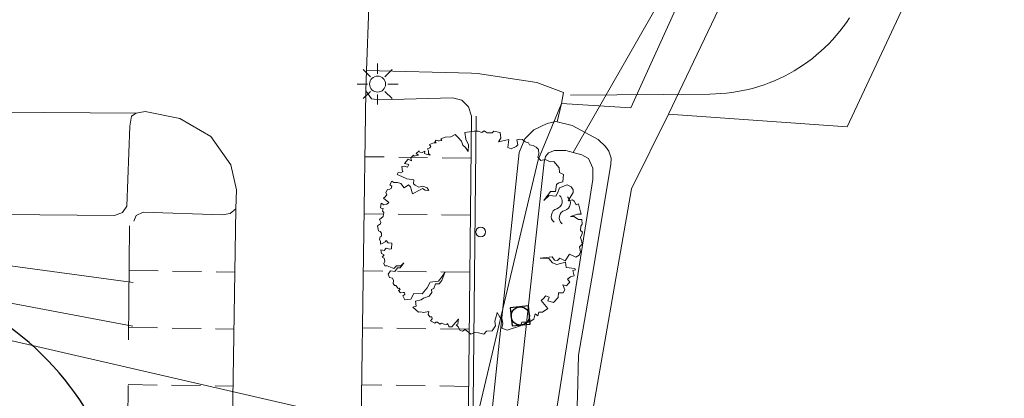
# Model space of a CAD drawing. Header units: metres. Extents: x 174282 to 175177, y 462028 to 462851.
# Tile 612 of 636: x 174434 to 174477, y 462626 to 462643. Entities that reach past the tile are written whole.
import ezdxf

# ---------------------------------------------------------------- set-up
doc = ezdxf.new("R2010")
doc.units = ezdxf.units.M
doc.linetypes.add('HIDDEN2', pattern=[4.7625, 3.175, -1.5875])
doc.linetypes.add('VH-TROTTOIRBAND', pattern=[15, 5, -2, 2, -2, 2, -2])
for name, color, linetype, lineweight in [('B-ME-GR-BOOM-S', 8, 'Continuous', 20), ('B-ME-VH-KANTOPSLUITING_TROTTOIRBAND-G', 8, 'VH-TROTTOIRBAND', 20), ('B-WE-IE-MEUBILAIR_WEGMEUBILAIR-LICHTMAST-S', 8, 'Continuous', 20), ('B-WE-OG-TERREIN_GROEN-G', 8, 'Continuous', 20), ('B-WE-OG-WEG_ONVERHARD-G', 8, 'Continuous', 20), ('B-WE-OG-WEG_VERHARD_OPEN -G', 8, 'Continuous', 20), ('B-WE-RI-VWA_RIOOLPUT_INSPECTIEPUT-S', 8, 'Continuous', 20), ('B-WE-WH-DUIKER-G', 8, 'Continuous', 20), ('B-WE-WH-WATER-S', 252, 'Continuous', 20), ('B-WE-WH-WATERGANG_SLOOT_BODEM-G', 8, 'Continuous', 20), ('B-WE-WH-WATERGANG_SLOOT_INSTEEK-G', 8, 'Continuous', 20), ('B-XX-KG-GRENS_PERCEEL-G', 213, 'Continuous', 20), ('N-WE-AL-WERKGRENS-G', 173, 'AL-WERKGRENS', 20)]:
    doc.layers.add(name, color=color, linetype=linetype, lineweight=lineweight)
doc.layers.add('B-ME-VH-KANTOPSLUITING_OPSLUITBAND-G', color=8, linetype='Continuous')
doc.linetypes.add('AL-WERKGRENS', pattern='A,10,[106,Afdeling.shx,S=1,R=0,X=0,Y=0],-2', length=12)

# ---------------------------------------------------------------- blocks, each defined once
blk = doc.blocks.new('B-SRI-PUT_VWA-SO')
at = {"flags": 128}
blk.add_lwpolyline([(-2, 2), (2, 2), (2, -2), (-2, -2)], close=True, dxfattribs=at)
at = {"lineweight": -3, "flags": 128}
blk.add_lwpolyline([(2, -2), (2, 2), (-2, 2), (-2, -2)], close=True, dxfattribs=at)
at = {"lineweight": -3}
blk.add_circle((0, 0), 2, dxfattribs=at)
blk = doc.blocks.new('water')
at = {"linetype": 'Continuous'}
for centre, radius, start, end in [((0.3, -0.161), 0.34, 28.1378, 151.8316), ((0.9, 0.149), 0.335, 206.4586, 333.511), ((0.3, -0.52), 0.34, 28.1378, 151.8317), ((0.9, -0.211), 0.335, 206.4585, 333.511)]:
    blk.add_arc(centre, radius, start, end, dxfattribs=at)
blk = doc.blocks.new('Lichtmast bestaand')
for p, q in [((0, 0.45), (0, 0.9)), ((-0.318, 0.318), (-0.636, 0.636)), ((0.318, 0.318), (0.636, 0.636)), ((-0.45, 0), (-0.9, 0)), ((0.45, 0), (0.9, 0)), ((-0.318, -0.318), (-0.636, -0.636)), ((0.318, -0.318), (0.636, -0.636)), ((0, -0.9), (0, -0.45))]:
    blk.add_line(p, q)
blk.add_circle((0, 0), 0.35)
blk = doc.blocks.new('boom')
blk.add_lwpolyline([(-0.306, 1.961), (-0.368, 2.058), (-0.435, 2.112), (-0.463, 2.207), (-0.553, 2.308), (-0.621, 2.376), (-0.727, 2.32), (-0.864, 2.305), (-0.973, 2.267), (-0.946, 2.228), (-1.009, 2.216), (-1.034, 2.222), (-1.086, 2.235), (-1.118, 2.198), (-1.085, 2.17), (-1.135, 2.17), (-1.165, 2.165), (-1.249, 2.129), (-1.214, 2.084), (-1.238, 2.046), (-1.295, 2.022), (-1.272, 1.977), (-1.266, 1.907), (-1.229, 1.873), (-1.33, 1.894), (-1.364, 1.911), (-1.358, 1.967), (-1.424, 1.937), (-1.482, 1.941), (-1.494, 1.977), (-1.573, 1.911), (-1.514, 1.868), (-1.571, 1.86), (-1.616, 1.843), (-1.638, 1.866), (-1.702, 1.804), (-1.68, 1.732), (-1.763, 1.769), (-1.851, 1.663), (-1.746, 1.645), (-1.784, 1.578), (-1.855, 1.599), (-1.919, 1.596), (-1.901, 1.476), (-1.89, 1.472), (-1.943, 1.437), (-2.007, 1.451), (-2.028, 1.401), (-1.919, 1.352), (-1.795, 1.296), (-1.625, 1.267), (-1.636, 1.168), (-1.59, 1.14), (-1.505, 1.094), (-1.41, 1.112), (-1.304, 1.077), (-1.262, 1.006), (-1.35, 1.02), (-1.417, 1.059), (-1.474, 1.024), (-1.661, 0.925), (-1.707, 1.101), (-1.753, 1.144), (-1.862, 1.073), (-1.94, 1.179), (-2.021, 1.207), (-2.113, 1.207), (-2.158, 1.234), (-2.208, 1.146), (-2.162, 1.112), (-2.18, 1.055), (-2.212, 1.041), (-2.265, 1.033), (-2.306, 0.96), (-2.286, 0.9), (-2.335, 0.851), (-2.364, 0.826), (-2.236, 0.72), (-2.282, 0.678), (-2.353, 0.66), (-2.42, 0.699), (-2.441, 0.586), (-2.424, 0.579), (-2.374, 0.568), (-2.385, 0.505), (-2.357, 0.473), (-2.374, 0.374), (-2.466, 0.304), (-2.427, 0.237), (-2.438, 0.201), (-2.508, 0.152), (-2.487, 0.025), (-2.448, 0.011), (-2.416, -0.03), (-2.416, -0.106), (-2.443, -0.123), (-2.461, -0.177), (-2.438, -0.234), (-2.434, -0.297), (-2.398, -0.283), (-2.323, -0.243), (-2.296, -0.208), (-2.247, -0.266), (-2.163, -0.274), (-2.171, -0.412), (-2.219, -0.422), (-2.296, -0.394), (-2.347, -0.449), (-2.426, -0.437), (-2.417, -0.522), (-2.345, -0.554), (-2.394, -0.611), (-2.349, -0.64), (-2.333, -0.71), (-2.356, -0.767), (-2.336, -0.825), (-2.272, -0.825), (-2.11, -0.89), (-2.05, -0.829), (-1.946, -0.822), (-1.868, -0.756), (-1.955, -0.876), (-2.026, -0.876), (-2.085, -0.967), (-2.197, -0.946), (-2.251, -1.03), (-2.215, -1.113), (-2.147, -1.127), (-2.12, -1.183), (-2.127, -1.255), (-2.094, -1.306), (-2.061, -1.302), (-2.033, -1.348), (-2.006, -1.374), (-1.983, -1.367), (-1.962, -1.403), (-1.997, -1.424), (-1.953, -1.481), (-1.882, -1.474), (-1.851, -1.476), (-1.845, -1.524), (-1.87, -1.536), (-1.895, -1.555), (-1.843, -1.651), (-1.701, -1.637), (-1.625, -1.496), (-1.42, -1.506), (-1.305, -1.364), (-1.232, -1.225), (-1.027, -1.195), (-0.934, -1.083), (-0.871, -0.99), (-0.948, -1.181), (-1.013, -1.263), (-1.101, -1.266), (-1.142, -1.378), (-1.196, -1.405), (-1.185, -1.473), (-1.253, -1.566), (-1.395, -1.61), (-1.449, -1.652), (-1.586, -1.684), (-1.573, -1.806), (-1.652, -1.831), (-1.513, -1.953), (-1.464, -1.942), (-1.39, -1.959), (-1.264, -1.937), (-1.274, -2.008), (-1.235, -2.069), (-1.186, -2.065), (-1.18, -2.117), (-1.22, -2.165), (-1.117, -2.22), (-1.092, -2.199), (-1.051, -2.2), (-0.996, -2.244), (-0.95, -2.22), (-0.889, -2.242), (-0.82, -2.253), (-0.803, -2.226), (-0.774, -2.286), (-0.778, -2.307), (-0.7, -2.313), (-0.656, -2.253), (-0.548, -2.129), (-0.536, -2.119), (-0.558, -2.244), (-0.597, -2.263), (-0.551, -2.31), (-0.496, -2.403), (-0.445, -2.42), (-0.374, -2.376), (-0.241, -2.488), (-0.139, -2.448), (-0.054, -2.458), (0.079, -2.488), (0.143, -2.414), (0.279, -2.41), (0.36, -2.285), (0.345, -2.174), (0.378, -2.06), (0.398, -1.962), (0.464, -2.078), (0.52, -2.139), (0.537, -2.233), (0.512, -2.34), (0.649, -2.392), (0.966, -2.288), (1, -2.2), (1.182, -2.196), (1.293, -2.127), (1.326, -1.996), (1.392, -2.04), (1.416, -1.957), (1.509, -1.957), (1.632, -1.867), (1.476, -1.669), (1.524, -1.633), (1.587, -1.556), (1.665, -1.591), (1.632, -1.675), (1.776, -1.718), (1.89, -1.594), (1.896, -1.48), (2.008, -1.48), (2.048, -1.413), (2.001, -1.286), (2.093, -1.311), (2.13, -1.261), (2.173, -1.221), (2.115, -1.149), (2.183, -1.097), (2.272, -1.07), (2.24, -0.943), (2.305, -0.92), (2.292, -0.893), (2.081, -0.866), (2.068, -0.739), (1.854, -0.791), (1.745, -0.756), (1.657, -0.644), (1.451, -0.639), (1.737, -0.604), (1.796, -0.689), (1.868, -0.692), (1.928, -0.642), (2.059, -0.701), (2.16, -0.545), (2.316, -0.611), (2.398, -0.567), (2.429, -0.488), (2.404, -0.359), (2.471, -0.297), (2.466, -0.241), (2.431, -0.135), (2.459, -0.065), (2.481, -0.007), (2.426, 0.037), (2.442, 0.142), (2.47, 0.191), (2.459, 0.307), (2.381, 0.305), (2.265, 0.379), (2.183, 0.379), (2.359, 0.432), (2.445, 0.432), (2.431, 0.49), (2.38, 0.684), (2.326, 0.664), (2.275, 0.75), (2.232, 0.785), (2.131, 0.758), (2.255, 0.957), (2.248, 1.027), (2.201, 1.097), (2.107, 1.144), (1.916, 1.078), (1.877, 0.961), (1.83, 0.871), (1.67, 0.887), (1.534, 0.766), (1.698, 0.984), (1.819, 0.988), (1.846, 1.152), (1.901, 1.199), (1.998, 1.222), (2.017, 1.395), (1.921, 1.451), (1.912, 1.565), (1.781, 1.717), (1.703, 1.707), (1.57, 1.761), (1.462, 1.741), (1.394, 1.825), (1.413, 1.903), (1.408, 2.006), (1.348, 2.066), (1.28, 2.106), (1.188, 2.124), (1.164, 2.17), (1.084, 2.192), (1.018, 2.25), (0.943, 2.259), (0.878, 2.242), (0.903, 2.124), (0.864, 2.085), (0.746, 2.021), (0.662, 2.06), (0.684, 2.248), (0.437, 2.192), (0.495, 2.286), (0.471, 2.423), (0.319, 2.457), (0.279, 2.413), (0.157, 2.413), (0.083, 2.462), (0.029, 2.418), (-0.057, 2.455), (-0.162, 2.452), (-0.386, 2.425), (-0.359, 2.258), (-0.299, 2.118), (-0.306, 1.961)])
blk.add_circle((0, 0), 0.12)

msp = doc.modelspace()

# ---------------------------------------------------------------- linework, layer by layer
at = {"layer": 'B-ME-VH-KANTOPSLUITING_OPSLUITBAND-G'}
msp.add_arc((174425.918, 462618.86), 12.717, 11.8207, 66.1291, dxfattribs=at)
at = {"layer": 'B-ME-VH-KANTOPSLUITING_TROTTOIRBAND-G'}
msp.add_line((174438.644, 462633.585), (174438.532, 462619.603), dxfattribs=at)
at = {"layer": 'B-WE-OG-TERREIN_GROEN-G'}
msp.add_line((174430.904, 462632.183), (174438.808, 462631.109), dxfattribs=at)
for points in [[(174457.661, 462639.427), (174457.566, 462638.943), (174457.381, 462638.147)], [(174438.833, 462633.792), (174438.933, 462634.033), (174439.242, 462634.192), (174442.708, 462634.067), (174443.058, 462634.133), (174443.3, 462634.333), (174443.333, 462635.167), (174443.092, 462636.258), (174442.208, 462637.508), (174440.858, 462638.292), (174439.333, 462638.592), (174438.942, 462638.533), (174438.733, 462638.4), (174438.658, 462637.958), (174438.533, 462634.442), (174438.342, 462634.167), (174437.992, 462634.033), (174431.433, 462634.1), (174431.192, 462634.267), (174431.058, 462634.55)], [(174430.808, 462630.7), (174438.791, 462629.191)]]:
    msp.add_lwpolyline(points, dxfattribs=at)
at = {"layer": 'B-WE-OG-WEG_ONVERHARD-G'}
msp.add_line((174457.964, 462639.313), (174464.075, 462639.365), dxfattribs=at)
at = {"layer": 'B-WE-OG-WEG_VERHARD_OPEN -G'}
for p, q in [((174449.125, 462643.167), (174449.03, 462640.392)), ((174449.03, 462640.392), (174449, 462639.508)), ((174453.623, 462640.274), (174449.03, 462640.392)), ((174449, 462639.508), (174448.596, 462611.541)), ((174431.165, 462638.584), (174438.942, 462638.533)), ((174443.3, 462634.333), (174443.067, 462618.758))]:
    msp.add_line(p, q, dxfattribs=at)
at = {"layer": 'B-WE-OG-WEG_VERHARD_OPEN -G', "linetype": 'HIDDEN2', "ltscale": 0.4}
for p, q in [((174453.614, 462636.55), (174448.958, 462636.617)), ((174453.588, 462634.05), (174448.922, 462634.117)), ((174438.628, 462631.628), (174443.258, 462631.558)), ((174453.562, 462631.55), (174448.886, 462631.618)), ((174438.608, 462629.128), (174443.221, 462629.059)), ((174453.536, 462629.05), (174448.85, 462629.118)), ((174438.588, 462626.628), (174443.184, 462626.559)), ((174453.51, 462626.55), (174448.814, 462626.618))]:
    msp.add_line(p, q, dxfattribs=at)
at = {"layer": 'B-WE-OG-WEG_VERHARD_OPEN -G'}
for points in [[(174470.187, 462642.705), (174470.052, 462642.504), (174469.91, 462642.308), (174469.762, 462642.116), (174469.608, 462641.93), (174469.448, 462641.748), (174469.282, 462641.572), (174469.11, 462641.402), (174468.933, 462641.237), (174468.75, 462641.079), (174468.563, 462640.926), (174468.37, 462640.78), (174468.172, 462640.64), (174467.97, 462640.507), (174467.764, 462640.381), (174467.554, 462640.261), (174467.339, 462640.149), (174467.122, 462640.043), (174466.901, 462639.945), (174466.676, 462639.855), (174466.449, 462639.771), (174466.219, 462639.696), (174465.987, 462639.628), (174465.753, 462639.567), (174465.517, 462639.515), (174465.279, 462639.47), (174465.04, 462639.433), (174464.8, 462639.404), (174464.559, 462639.383), (174464.317, 462639.37), (174464.075, 462639.365)], [(174457.661, 462639.427), (174456.492, 462639.867), (174453.892, 462640.267), (174453.623, 462640.274)], [(174449, 462639.508), (174449.242, 462639.158), (174449.608, 462639.108), (174452.8, 462639.2), (174453.208, 462639.1), (174453.5, 462638.808), (174453.633, 462638.392)], [(174450.466, 462611.325), (174452.408, 462611.308), (174452.982, 462611.361), (174453.407, 462611.495), (174453.558, 462611.859), (174453.833, 462638.39)], [(174450.468, 462611.525), (174452.4, 462611.508), (174452.942, 462611.558), (174453.258, 462611.658), (174453.358, 462611.9), (174453.633, 462638.392)]]:
    msp.add_lwpolyline(points, dxfattribs=at)
at = {"layer": 'B-WE-WH-DUIKER-G'}
msp.add_line((174464.407, 462647.877), (174458.08, 462636.804), dxfattribs=at)
at = {"layer": 'B-WE-WH-WATERGANG_SLOOT_BODEM-G'}
msp.add_lwpolyline([(174457.754, 462611.836), (174457.711, 462611.944), (174457.458, 462612.569), (174457.007, 462615.796), (174456.963, 462616.797), (174457.046, 462619.719), (174457.076, 462622.668), (174457.177, 462624.376), (174458.952, 462635.617), (174458.95, 462636.111), (174458.762, 462636.537), (174458.468, 462636.696), (174458.08, 462636.804), (174457.76, 462636.894), (174457.266, 462636.892), (174457, 462636.784), (174456.867, 462636.624), (174456.815, 462636.383), (174455.535, 462624.637), (174455.393, 462623.222), (174455.396, 462622.435), (174455.413, 462621.154), (174455.46, 462619.313), (174455.491, 462618.735)], dxfattribs=at)
at = {"layer": 'B-WE-WH-WATERGANG_SLOOT_INSTEEK-G'}
for points in [[(174454.624, 462619.288), (174454.516, 462620.312), (174454.486, 462625.102), (174455.725, 462636.795), (174455.964, 462637.396), (174456.363, 462637.798), (174456.949, 462638.08), (174457.322, 462638.161), (174457.381, 462638.147)], [(174457.381, 462638.147), (174458.043, 462637.99), (174458.416, 462637.786), (174459.179, 462637.367), (174459.501, 462637.062), (174459.648, 462636.862), (174459.742, 462636.555), (174459.73, 462636.275), (174458.894, 462631.295), (174458.318, 462627.918), (174458.271, 462626.103), (174458.075, 462621.083), (174458.158, 462618.208), (174458.742, 462614.533), (174458.84, 462614.326)]]:
    msp.add_lwpolyline(points, dxfattribs=at)
at = {"layer": 'B-XX-KG-GRENS_PERCEEL-G', "flags": 128}
for points in [[(174462.264, 462638.476), (174464.307, 462642.758), (174482.649, 462681.315), (174493.701, 462704.293), (174494.208, 462707.354), (174494.171, 462709.265)], [(174502.75, 462705.677), (174473.433, 462645.092), (174470.089, 462637.928)], [(174461.363, 462646.734), (174464.167, 462646.617), (174460.614, 462638.76), (174457.566, 462638.943), (174456.551, 462636.476), (174453.785, 462624.827), (174453.461, 462623.344), (174455.065, 462609.715)], [(174459.944, 462611.143), (174459.16, 462618.808), (174458.733, 462624.254), (174460.633, 462635.215), (174462.264, 462638.476)], [(174470.089, 462637.928), (174462.264, 462638.476)]]:
    msp.add_lwpolyline(points, dxfattribs=at)
at = {"layer": 'N-WE-AL-WERKGRENS-G', "flags": 128}
msp.add_lwpolyline([(174681.597, 462243.513), (174681.058, 462261.019), (174682.966, 462284.801), (174683.583, 462297.765), (174686.249, 462320.652), (174688.507, 462336.11), (174690.024, 462341.923), (174715.341, 462404.33), (174717.601, 462411.68), (174737.648, 462460.859), (174741.719, 462470.505), (174748.817, 462487.359), (174674.443, 462494.014, 0.041999), (174666.058, 462494.058), (174643.597, 462492.288, -0.021198), (174639.362, 462492.134), (174613.916, 462492.29), (174609.223, 462496.26), (174608.958, 462517.183), (174610.596, 462533.728), (174610.954, 462546.926), (174609.538, 462546.926), (174609.558, 462563.215), (174618.404, 462564.584), (174617.882, 462574.521), (174609.659, 462573.696), (174609.196, 462609.694), (174614.486, 462610.527), (174612.971, 462619.974), (174609.088, 462619.531), (174608.927, 462630.616), (174611.938, 462638.324), (174653.335, 462646.137), (174694.682, 462654.971), (174753.656, 462669.694), (174754.237, 462666.581), (174760.415, 462667.388), (174761.852, 462678.247), (174772.339, 462679.778), (174801.269, 462672.42), (174803.391, 462678.615), (174801.391, 462679.594), (174797.277, 462686.229), (174795.775, 462697.827), (174787.849, 462696.846), (174788.459, 462691.593), (174783.455, 462686.955), (174765.026, 462688.379), (174763.024, 462691.272), (174740.983, 462686.156), (174741.964, 462681.481), (174695.587, 462670.341), (174674.215, 462665.295), (174611.437, 462653.073), (174598.865, 462662.135), (174595.022, 462656.913), (174598.266, 462653.801), (174601.563, 462645.066), (174585.184, 462641.559), (174585.846, 462637.588), (174468.106, 462610.771), (174467.256, 462614.569), (174459.445, 462613.028), (174458.95, 462618.394), (174449.12, 462618.046), (174449.29, 462624.91), (174429.951, 462629.368), (174428.413, 462620.577), (174434.372, 462618.909), (174430.641, 462597.257), (174453.023, 462592.796), (174457.787, 462586.572), (174474.779, 462527.663), (174488.396, 462479.396), (174491.179, 462461.426), (174515.964, 462468.21), (174535.677, 462396.051), (174500.834, 462386.521), (174501.862, 462382.661), (174505.484, 462383.699), (174513.387, 462351.317), (174573.09, 462348.625), (174564.864, 462275.155), (174544.951, 462280.682), (174541.171, 462282.433), (174531.995, 462278.877), (174531.51, 462278.619), (174530.322, 462277.987), (174523.197, 462274.196), (174512.77, 462266.76), (174511.323, 462265.728), (174510.321, 462265.106), (174492.908, 462254.307), (174458.682, 462233.081), (174458.274, 462228.3), (174437.212, 462215.451), (174430.678, 462218.394), (174424.184, 462214.138), (174422.654, 462205.201), (174428.021, 462195.994), (174430.582, 462197.274), (174431.829, 462199.589), (174481.464, 462229.381), (174511.746, 462247.996), (174520.108, 462251.917), (174528.993, 462255.045), (174538.389, 462257.274), (174544.528, 462258.292), (174554.322, 462259.261), (174563.593, 462259.191), (174572.865, 462258.166), (174582.161, 462256.149), (174620.668, 462248.404), (174620.813, 462250.715), (174679.071, 462234.3), (174681.597, 462243.513)], format="xyb", dxfattribs=at)

# ---------------------------------------------------------------- block references
at = {"layer": 'B-ME-GR-BOOM-S', "xscale": 1.8, "yscale": 1.8}
msp.add_blockref('boom', (174454.031, 462633.319), dxfattribs=at)
at = {"layer": 'B-WE-IE-MEUBILAIR_WEGMEUBILAIR-LICHTMAST-S'}
msp.add_blockref('Lichtmast bestaand', (174449.517, 462639.801), dxfattribs=at)
at = {"layer": 'B-WE-RI-VWA_RIOOLPUT_INSPECTIEPUT-S', "xscale": 0.1999999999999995, "yscale": 0.1999999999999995, "zscale": 0.1999999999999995, "rotation": 5.739328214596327}
msp.add_blockref('B-SRI-PUT_VWA-SO', (174455.768, 462629.636), dxfattribs=at)
at = {"layer": 'B-WE-WH-WATER-S', "rotation": 78.65314246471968}
msp.add_blockref('water', (174457.244, 462633.747), dxfattribs=at)

doc.saveas('drawing.dxf')
